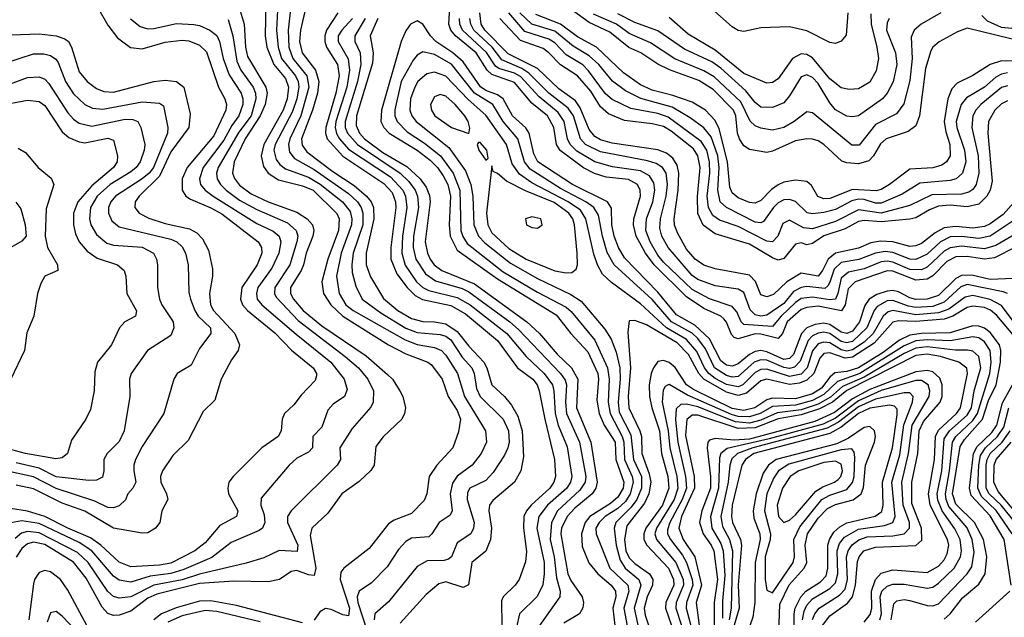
# Model space of a CAD drawing. Header units: inches. Extents: x 990535 to 1117859, y 769386 to 892122.
# Tile 653 of 656: x 1084462 to 1087899, y 834938 to 837026. Entities that reach past the tile are written whole.
import ezdxf

# ---------------------------------------------------------------- set-up
doc = ezdxf.new("R2010")
doc.units = ezdxf.units.IN
doc.header["$MEASUREMENT"] = 0
doc.layers.add('B0883', color=7, linetype='Continuous')

msp = doc.modelspace()

# ---------------------------------------------------------------- linework, layer by layer
at = {"layer": 'B0883', "color": 5}
for points, elevation in [([(1085366.3, 837130), (1085358.4, 836990), (1085364.2, 836930), (1085376.3, 836890), (1085424.8, 836830), (1085434.1, 836810), (1085436.8, 836790), (1085430, 836750), (1085414.8, 836705.2), (1085353.8, 836590), (1085349.8, 836569.8), (1085357.8, 836537.8), (1085370, 836520.6), (1085390, 836505.1), (1085470, 836476.1), (1085511.4, 836451.4), (1085589.2, 836390), (1085615.6, 836355.6), (1085622.3, 836330), (1085620.9, 836310), (1085584.3, 836210), (1085568.5, 836130), (1085577.5, 836070), (1085600.3, 836030), (1085626.2, 836010), (1085807.9, 835907.9), (1085850, 835891.5), (1085910, 835880.9), (1085934.9, 835870), (1085950, 835854.5), (1085990.4, 835790), (1086015.6, 835710), (1086088.6, 835590), (1086092.2, 835550), (1086073.3, 835510), (1086041.9, 835470), (1085990, 835431.7), (1085972.8, 835407.2), (1085965, 835370), (1085971.6, 835310), (1085964.7, 835295.3), (1085926.8, 835270), (1085901.4, 835230), (1085890, 835219.6), (1085830, 835214.6), (1085810, 835203.2), (1085784.5, 835175.5), (1085745.2, 835114.8), (1085690, 835059.2), (1085646.9, 835030), (1085640.6, 835010), (1085642.1, 834990), (1085674.7, 834890)], 3240), ([(1085416.3, 837136.3), (1085399.9, 836990), (1085401.8, 836930), (1085416.3, 836890), (1085464.4, 836830), (1085471.5, 836790), (1085443.9, 836690), (1085405.5, 836610), (1085400.3, 836590), (1085403.7, 836563.7), (1085421.4, 836541.4), (1085490, 836502.2), (1085610, 836419.4), (1085641.1, 836390), (1085654, 836370), (1085660.2, 836350), (1085659.6, 836310), (1085626.8, 836210), (1085621.2, 836170), (1085622.9, 836142.9), (1085635.2, 836095.2), (1085657.3, 836050), (1085722.5, 836002.5), (1085810, 835948.6), (1085850, 835933.2), (1085930, 835926.4), (1085950, 835920.3), (1085967.6, 835907.6), (1086006.9, 835846.9), (1086040.1, 835810), (1086048.7, 835790), (1086057.5, 835737.5), (1086069.5, 835709.5), (1086150, 835630.1), (1086168.5, 835590), (1086170.6, 835550), (1086166.1, 835530), (1086155.2, 835504.8), (1086115.6, 835444.4), (1086090, 835416.6), (1086033.3, 835390), (1086025.3, 835374.7), (1086024.8, 835350), (1086049, 835270), (1086046.7, 835250), (1086037.1, 835230), (1085990, 835198.4), (1085970.1, 835149.9), (1085959, 835141), (1085943.7, 835136.3), (1085884.3, 835135.7), (1085850, 835115.7), (1085750, 834992.4), (1085701.9, 834950), (1085699.2, 834930)], 3260), ([(1087353, 837050), (1087347.9, 836972.1), (1087330, 836950.9), (1087310, 836943.3), (1087290, 836945.9), (1087210, 836987.6), (1087150, 837001.4), (1087050, 836998.2), (1086990, 836984.3), (1086970, 836988.2), (1086950, 837000.8), (1086807.7, 837127.7)], 3080), ([(1085321.9, 837090), (1085318.7, 836970), (1085324.6, 836930), (1085350, 836870), (1085390, 836820.2), (1085400.9, 836790), (1085396.4, 836750), (1085381.7, 836710), (1085314, 836590), (1085305.7, 836550), (1085312.9, 836512.9), (1085329.9, 836489.9), (1085366.1, 836466.1), (1085450, 836446.2), (1085486.4, 836430), (1085569.5, 836349.5), (1085577.7, 836330), (1085575.2, 836290), (1085537.6, 836190), (1085516.7, 836110), (1085522.8, 836070), (1085548.1, 836030), (1085590, 835990.7), (1085750, 835890.3), (1085810, 835859), (1085887.3, 835830), (1085900.4, 835820.4), (1085936.7, 835770), (1085958.4, 835710), (1085990, 835660.9), (1086000.7, 835630), (1085994.1, 835585.9), (1085973.8, 835530), (1085918.9, 835470), (1085891.9, 835430), (1085883.9, 835370), (1085873.9, 835346.1), (1085830, 835301.2), (1085770, 835277.6), (1085750, 835265.2), (1085681.8, 835178.2), (1085594, 835110), (1085583.9, 835096.1), (1085580.7, 835070), (1085613.2, 834970), (1085610, 834943.7), (1085590, 834947), (1085550, 834965.8), (1085530, 834968.7), (1085510, 834957.3), (1085490, 834928.5)], 3220), ([(1088011.4, 836268.6), (1087865.3, 836194.7), (1087830, 836189.5), (1087770, 836199.2), (1087730, 836198), (1087699.1, 836180.9), (1087650, 836131.1), (1087630, 836119.6), (1087590, 836115.8), (1087510, 836147.5), (1087490, 836148.9), (1087379.3, 836110), (1087354.2, 836085.8), (1087344.3, 836030), (1087330.8, 836009.2), (1087250, 836024.9), (1087210, 836020.4), (1087190, 836013.1), (1087141.8, 835970), (1087125, 835930), (1087110, 835912.3), (1087050, 835927.9), (1087030, 835928.4), (1086970, 835910.8), (1086956.4, 835916.4), (1086946.8, 835926.8), (1086929.8, 835969.8), (1086920.6, 835980.6), (1086910.1, 835990.1), (1086850, 836017.1), (1086790, 836057.7), (1086677.1, 836170), (1086647.2, 836210), (1086614.2, 836270), (1086604.6, 836310), (1086605.9, 836330), (1086628.9, 836410), (1086628.4, 836430), (1086618.4, 836450), (1086587.3, 836467.3), (1086510, 836476.3), (1086468.9, 836488.9), (1086430, 836508.8), (1086349.4, 836569.4), (1086335.7, 836590), (1086326.7, 836650), (1086305.3, 836690), (1086250, 836734.9), (1086190, 836807.2), (1086110, 836834.4), (1086094.6, 836850), (1086055.3, 836910), (1085983.4, 836970), (1085967.7, 836990), (1085960.9, 837010), (1085964.6, 837090)], 3380), ([(1084734.1, 837070), (1084770, 837007.4), (1084803.3, 836963.3), (1084849.1, 836929.1), (1084890, 836924.7), (1084970, 836948.1), (1085030, 836955.1), (1085052.2, 836952.2), (1085090, 836937), (1085113.9, 836913.9), (1085156.7, 836790), (1085178.6, 836750), (1085183.9, 836730), (1085181.7, 836710), (1085139.8, 836620.2), (1085046.6, 836510), (1085029.3, 836470), (1085029.7, 836430), (1085042.2, 836410), (1085058.8, 836398.8), (1085130, 836369.4), (1085168.4, 836348.4), (1085295.3, 836250), (1085306.8, 836230), (1085307.6, 836210), (1085291.6, 836170), (1085237.9, 836090), (1085232.6, 836050), (1085240.6, 836030), (1085257.9, 836010), (1085352.5, 835932.5), (1085411.7, 835871.7), (1085487.1, 835810), (1085498.2, 835790), (1085498.2, 835781.8), (1085494.3, 835765.6), (1085445.3, 835714.7), (1085419.8, 835680.2), (1085387, 835650), (1085378.2, 835630), (1085375.6, 835590), (1085364.8, 835570), (1085307.8, 835530), (1085207, 835430), (1085192.2, 835410), (1085188.4, 835390), (1085191.6, 835370), (1085223.3, 835310), (1085219, 835290), (1085160.5, 835259.5), (1085110, 835198.8), (1085073.8, 835170), (1084990, 835127.4), (1084950, 835120.7), (1084850, 835114.8), (1084810, 835130.8), (1084746.1, 835190), (1084710, 835215.4), (1084630, 835249.3), (1084550, 835290.7), (1084490, 835309.2), (1084430, 835318.4)], 3120), ([(1085228.2, 837068.2), (1085245.7, 837010), (1085250, 836930), (1085257.3, 836897.3), (1085321.5, 836790), (1085326, 836770), (1085318.8, 836730), (1085302.3, 836690), (1085249.3, 836610), (1085211.2, 836530), (1085204.8, 836490), (1085211.8, 836471.8), (1085230, 836447.9), (1085270, 836417.3), (1085330, 836389.4), (1085430, 836353.2), (1085466.1, 836330), (1085484.4, 836310), (1085489.5, 836290), (1085486, 836270), (1085462.2, 836210), (1085452.7, 836170), (1085445.1, 836150), (1085407.9, 836090), (1085408.2, 836070), (1085418, 836050), (1085452.3, 836010), (1085516.7, 835956.7), (1085671.2, 835851.2), (1085746.8, 835786.8), (1085763.3, 835770), (1085789.1, 835730), (1085799.5, 835710), (1085808.9, 835670), (1085806.1, 835650), (1085796.3, 835630), (1085731.6, 835568.4), (1085705, 835535), (1085699.9, 835470), (1085688.5, 835451.5), (1085647.3, 835412.7), (1085586.5, 835370), (1085538.3, 835301.7), (1085482, 835250), (1085476.1, 835223.9), (1085496.1, 835110), (1085490, 835084.8), (1085470, 835086.7), (1085430, 835101.5), (1085410, 835098.1), (1085369.7, 835070.3), (1085330, 835062.4), (1085210, 835064.7), (1085090, 835056.1), (1084940.6, 835019.4), (1084910, 835004.8), (1084850, 834960.2), (1084810, 834945.8), (1084790, 834944.2), (1084770, 834951.7), (1084750, 834974.1), (1084694.8, 835074.8), (1084650.4, 835130.4), (1084550, 835192.7), (1084510, 835200.4), (1084490, 835194.6), (1084470, 835178.6), (1084450, 835148.5)], 3180), ([(1085461.5, 837070), (1085442.3, 836990), (1085438.8, 836950), (1085448, 836910), (1085494.6, 836850), (1085506.1, 836810), (1085501.4, 836770), (1085484.9, 836710), (1085446.4, 836610), (1085447.8, 836587.8), (1085464.5, 836564.5), (1085555.3, 836495.2), (1085630, 836446.7), (1085672.9, 836410), (1085689.3, 836390), (1085697.1, 836370), (1085699, 836330), (1085671.4, 836210), (1085671.3, 836170), (1085687.3, 836127.3), (1085732, 836052), (1085781.9, 836010), (1085830, 835982), (1085870, 835971.6), (1085910, 835971), (1085950, 835963.2), (1085990, 835936.5), (1086030, 835885.4), (1086083.1, 835830), (1086093.2, 835810), (1086110.1, 835750), (1086155, 835710), (1086179.4, 835679.4), (1086200.8, 835640.8), (1086216.6, 835590), (1086221, 835499), (1086211.3, 835450), (1086189.1, 835410), (1086113.7, 835346.3), (1086102.7, 835330), (1086100.1, 835310), (1086109.8, 835250), (1086106.1, 835210), (1086090, 835169.3), (1086040.7, 835130), (1086028.8, 835051.2), (1086010, 835042.6), (1085950, 835062), (1085925.1, 835054.9), (1085881.8, 835018.2), (1085790, 834917.9)], 3280), ([(1087970, 836947.4), (1087770, 836996.2), (1087736, 836984), (1087671.5, 836948.5), (1087650, 836930.5), (1087642.4, 836917.6), (1087624, 836856), (1087603.2, 836690), (1087590, 836655.2), (1087564, 836636), (1087486.9, 836610), (1087467.6, 836592.4), (1087442.8, 836550), (1087426.6, 836533.4), (1087390, 836523.1), (1087350, 836525.6), (1087332.1, 836532.1), (1087270, 836590.3), (1087250, 836602.9), (1087230, 836608.5), (1087210, 836609.6), (1087170, 836602.5), (1087090, 836566.3), (1087070, 836562.1), (1087010, 836572.3), (1086990, 836585.6), (1086974.9, 836610), (1086968.6, 836630), (1086962.6, 836690), (1086954.1, 836710), (1086882.7, 836782.7), (1086833.1, 836813.1), (1086730.8, 836850.8), (1086690.3, 836870.3), (1086630.8, 836910), (1086589.1, 836929.1), (1086522.5, 836982.5), (1086450, 837016.6), (1086395.4, 837055.4)], 3180), ([(1084848.6, 837028.6), (1084882.4, 837002.4), (1084910, 836994.1), (1084930, 836994.8), (1085010, 837012.4), (1085070, 837009.8), (1085090, 837006.1), (1085126.3, 836990), (1085150.7, 836970.7), (1085160.2, 836950), (1085172.5, 836890), (1085193.7, 836833.7), (1085235.6, 836770), (1085241.8, 836750), (1085241.4, 836730), (1085227.7, 836690), (1085203, 836657), (1085175.3, 836604.7), (1085102.2, 836510), (1085089.4, 836470), (1085093.7, 836450), (1085109.7, 836430), (1085137.8, 836410), (1085290, 836314.3), (1085347.2, 836287.2), (1085367.9, 836270), (1085374.1, 836250), (1085366.4, 836210), (1085342, 836158), (1085293.9, 836090), (1085288.6, 836070), (1085291.4, 836050), (1085307, 836030), (1085427, 835927), (1085548.2, 835830), (1085595.5, 835770), (1085605.9, 835734.1), (1085596.4, 835710), (1085556.7, 835683.3), (1085537.8, 835662.2), (1085517.5, 835602.5), (1085486, 835570), (1085484, 835530), (1085470, 835515.4), (1085430, 835494.1), (1085403.2, 835470), (1085305.7, 835354.3), (1085304.6, 835330), (1085315.9, 835295.9), (1085317.9, 835270), (1085310.1, 835250), (1085298.8, 835241.2), (1085200.9, 835199.1), (1085133.3, 835146.7), (1085034.9, 835105.1), (1084990, 835091), (1084918, 835082), (1084850, 835060.9), (1084810, 835068.6), (1084790, 835082.2), (1084713.9, 835170), (1084670, 835199.4), (1084530, 835265.6), (1084470, 835275.3), (1084431.9, 835268.1)], 3140), ([(1085190, 837026.4), (1085205.9, 836970), (1085220.8, 836880.8), (1085234.7, 836850), (1085277.5, 836790), (1085285.6, 836770), (1085286.2, 836750), (1085270.1, 836689.9), (1085226.9, 836633.1), (1085155, 836510), (1085149.5, 836490), (1085151.6, 836470), (1085163.1, 836450), (1085183.4, 836430), (1085230, 836395.4), (1085290, 836362.5), (1085397, 836317), (1085427.9, 836290), (1085433.2, 836270), (1085430.3, 836250), (1085405.4, 836170), (1085352.9, 836090), (1085351.2, 836070), (1085357.2, 836057.2), (1085434.7, 835974.7), (1085598.8, 835850), (1085644.9, 835810), (1085677.5, 835770), (1085697.2, 835730), (1085696.6, 835690), (1085687.5, 835672.5), (1085622.6, 835597.4), (1085579.8, 835530), (1085582, 835490), (1085571, 835470), (1085409.7, 835310.3), (1085397.6, 835290), (1085397.1, 835270), (1085433.1, 835190), (1085431.3, 835168.7), (1085368.5, 835171.5), (1085314.4, 835145.6), (1085252.3, 835127.7), (1085090, 835089.1), (1085029.6, 835069.6), (1084930, 835051), (1084850, 835009.5), (1084810, 835004.6), (1084790, 835011.3), (1084770, 835028.7), (1084701.5, 835130), (1084664.4, 835164.4), (1084530, 835233.5), (1084490, 835237.7), (1084468.1, 835231.9), (1084446.2, 835213.8)], 3160), ([(1085573.3, 837050), (1085533.5, 836990), (1085527.3, 836970), (1085527.4, 836950), (1085533.3, 836930), (1085572.1, 836870), (1085577.3, 836830), (1085565.8, 836770), (1085531.3, 836650), (1085530, 836630), (1085535.7, 836610), (1085590, 836549.4), (1085733.7, 836453.7), (1085762.2, 836422.2), (1085773.8, 836390), (1085774.8, 836370), (1085757.3, 836230), (1085758.4, 836190), (1085778.7, 836138.7), (1085814.6, 836090), (1085842.9, 836062.9), (1085868.7, 836048.7), (1085967.6, 836027.6), (1086018.8, 835998.8), (1086130, 835905.6), (1086199.7, 835810), (1086253.3, 835770), (1086268.3, 835750), (1086275.9, 835730), (1086295, 835630), (1086329.5, 835490), (1086332.7, 835430), (1086326.6, 835410), (1086313.2, 835390), (1086247.5, 835330), (1086231.2, 835310), (1086222.7, 835290), (1086221.4, 835250), (1086231.7, 835168.3), (1086228.2, 835131.8), (1086205.7, 835070), (1086191.8, 835050), (1086150.1, 835010), (1086143.8, 834996.2), (1086145.4, 834910)], 3320), ([(1085623.6, 837030), (1085586.3, 836990), (1085574.4, 836970), (1085573.8, 836950), (1085609.5, 836889.5), (1085614, 836850), (1085603.7, 836790), (1085566.3, 836670), (1085563.7, 836650), (1085568, 836628), (1085578.1, 836610), (1085610, 836574.2), (1085756.6, 836476.6), (1085799.7, 836430), (1085809, 836410), (1085814.2, 836370), (1085798.7, 836270), (1085796.6, 836210), (1085808.4, 836168.4), (1085848, 836110), (1085870, 836090), (1085890, 836080.2), (1085990, 836055.2), (1086035.2, 836030), (1086162.5, 835930), (1086230, 835849), (1086293.7, 835790), (1086322.2, 835750), (1086327.1, 835730), (1086331.6, 835650), (1086342.4, 835610), (1086373.6, 835533.6), (1086390, 835430), (1086385.2, 835410), (1086371.9, 835390), (1086304.5, 835330), (1086274.2, 835290), (1086267, 835250), (1086292.7, 835130), (1086293.7, 835090), (1086288.6, 835051.4), (1086268.8, 835011.2), (1086207.2, 834950), (1086196, 834904)], 3340), ([(1085668.8, 837030), (1085632.5, 836970), (1085632.4, 836950), (1085650.8, 836910), (1085653.6, 836870), (1085641.9, 836810), (1085598.8, 836670), (1085598.9, 836650), (1085606.1, 836630), (1085641.4, 836590), (1085790.5, 836490.5), (1085820.7, 836460.7), (1085842.8, 836430), (1085850.9, 836410), (1085854.6, 836370), (1085836.8, 836270), (1085835.7, 836230), (1085845.3, 836190), (1085878.4, 836138.4), (1085913.5, 836113.5), (1086006.5, 836086.5), (1086030, 836075.6), (1086173.1, 835970), (1086203.7, 835943.7), (1086350.3, 835790.3), (1086366.2, 835766.2), (1086370.9, 835750), (1086367.7, 835690), (1086371.2, 835650), (1086416.9, 835550), (1086438.4, 835430), (1086435.7, 835410), (1086417.2, 835382.8), (1086339.5, 835310), (1086318.9, 835270), (1086314.6, 835210), (1086327.5, 835150), (1086335.7, 835075.7), (1086348.8, 835030), (1086347.9, 835010), (1086249.1, 834870)], 3360), ([(1085712.4, 837030), (1085685.8, 836970), (1085696, 836910), (1085693.7, 836873.7), (1085638.4, 836690), (1085636.8, 836656.8), (1085648.1, 836630), (1085665.9, 836610), (1085730, 836562.7), (1085813.6, 836513.6), (1085860, 836470), (1085880.9, 836440.9), (1085892.4, 836412.4), (1085895.2, 836390), (1085878, 836250), (1085885.8, 836210), (1085894.9, 836190), (1085909.6, 836169.6), (1085935.9, 836150), (1086050, 836103.5), (1086232.4, 835970), (1086277.4, 835930), (1086338, 835858), (1086388.4, 835810), (1086410.6, 835770), (1086405.7, 835670), (1086455.9, 835550), (1086478.4, 835410), (1086473.1, 835390), (1086460.4, 835370), (1086400.4, 835319.6), (1086374, 835290), (1086354, 835250), (1086351.2, 835230), (1086375.7, 835090), (1086386.5, 835066.5), (1086425.8, 835010), (1086430.8, 834990), (1086428.1, 834971.9), (1086416, 834950), (1086361.9, 834918.1)], 3380), ([(1087930, 836121.6), (1087850, 836118.6), (1087786.3, 836133.6), (1087750, 836133), (1087730, 836121.7), (1087670, 836063), (1087630, 836049.2), (1087590, 836048.9), (1087570, 836054.2), (1087530, 836075), (1087510, 836079.8), (1087490, 836078.2), (1087454.5, 836065.5), (1087427.7, 836050), (1087412.4, 836027.6), (1087394.2, 835970), (1087370, 835938.2), (1087350, 835930), (1087330, 835934.8), (1087290, 835961.1), (1087270, 835965.6), (1087238.6, 835961.4), (1087210.5, 835949.5), (1087191.1, 835930), (1087163, 835857), (1087150, 835842.2), (1087130, 835838.9), (1087070, 835865.9), (1087050, 835870.4), (1087030, 835867.3), (1087010, 835856.7), (1086970, 835823.8), (1086950, 835815.6), (1086930, 835819.2), (1086910, 835833.8), (1086870.8, 835910.8), (1086819, 835959), (1086755.2, 835995.2), (1086690, 836074.3), (1086574, 836194), (1086552.6, 836230), (1086537.5, 836270), (1086529.6, 836310), (1086527.9, 836367.9), (1086514.5, 836390), (1086391.7, 836450), (1086271.6, 836530), (1086257.4, 836557.4), (1086241.3, 836630), (1086228.8, 836648.8), (1086182.5, 836690), (1086150.1, 836750.1), (1086130, 836764), (1086090, 836779), (1086071.3, 836791.3), (1086010, 836879), (1085973.9, 836910), (1085915.5, 836950), (1085896.4, 836970), (1085870, 837009.9), (1085850, 837022.4), (1085826.8, 837010), (1085810, 836987.3), (1085794.1, 836950), (1085725, 836710), (1085722.5, 836670), (1085733.1, 836650), (1085752.4, 836630), (1085850, 836570), (1085895.2, 836535.2), (1085920.4, 836510), (1085940.8, 836480.8), (1085956.6, 836450), (1085965.9, 836410), (1085961.4, 836310), (1085964.8, 836270), (1085990, 836220.4), (1086130, 836120.5), (1086334.5, 835994.5), (1086385.9, 835930), (1086445.9, 835865.9), (1086480.9, 835790), (1086483.2, 835770), (1086476.7, 835696.7), (1086485, 835650), (1086503, 835610), (1086540.7, 835550), (1086543.2, 835490), (1086571.8, 835410), (1086569.2, 835390), (1086550, 835357.7), (1086524.4, 835335.6), (1086453, 835290), (1086436.1, 835270), (1086422.9, 835230), (1086426.2, 835186.2), (1086448.9, 835128.9), (1086480.9, 835090), (1086526.9, 835050), (1086542.6, 835030), (1086543.2, 835010), (1086533, 834970), (1086540.2, 834910)], 3420), ([(1087990, 836307.3), (1087870, 836237), (1087830, 836225.2), (1087750, 836235), (1087710.5, 836229.5), (1087690, 836216.9), (1087630, 836161.1), (1087610, 836152.8), (1087570, 836153.3), (1087510, 836179.4), (1087490, 836182.6), (1087470, 836179.9), (1087410, 836155.8), (1087355.4, 836144.6), (1087330, 836123.6), (1087318.6, 836070), (1087309.8, 836050.2), (1087290, 836047.1), (1087230, 836057), (1087190, 836051.6), (1087170, 836038), (1087120.5, 835990), (1087090, 835954.5), (1086990, 835960.7), (1086981.1, 835970), (1086965.7, 836005.7), (1086950, 836023.6), (1086870, 836050.7), (1086810, 836083.7), (1086710, 836178.8), (1086690, 836203.6), (1086663.2, 836250), (1086647.7, 836290), (1086650.4, 836330), (1086672.7, 836390), (1086679.5, 836430), (1086676.5, 836456.5), (1086661.2, 836481.2), (1086630, 836497.8), (1086532, 836512), (1086470, 836529.5), (1086406.6, 836566.6), (1086383.6, 836590), (1086374.7, 836610), (1086363.4, 836670), (1086342.3, 836702.3), (1086276.2, 836756.2), (1086210, 836827.8), (1086190, 836838.8), (1086135, 836855.1), (1086123.3, 836863.3), (1086091.3, 836911.3), (1086007.5, 836990), (1085998.7, 837010), (1085997.3, 837030)], 3360), ([(1087957.9, 836342.1), (1087850, 836269.8), (1087810, 836261.7), (1087750, 836269), (1087710, 836267.7), (1087676.3, 836250), (1087630, 836206.7), (1087590, 836188.7), (1087570, 836189.4), (1087510, 836212.8), (1087483.4, 836216.6), (1087450, 836210.4), (1087391.5, 836188.5), (1087330, 836177.4), (1087305.7, 836154.3), (1087290, 836108.7), (1087283.8, 836096.2), (1087272.8, 836087.2), (1087210, 836093.7), (1087190, 836090.4), (1087163.1, 836076.9), (1087130, 836034.4), (1087070, 835993.7), (1087050, 835990.4), (1087030, 835995.4), (1087011.9, 836011.9), (1086990, 836073.3), (1086970, 836084.4), (1086890, 836095.8), (1086830, 836118.2), (1086810, 836132.4), (1086725.6, 836230), (1086704.2, 836270), (1086697.3, 836297.3), (1086699, 836330), (1086719.5, 836410), (1086723.9, 836450), (1086718.9, 836490), (1086706.8, 836510), (1086684.1, 836524.1), (1086653.5, 836533.5), (1086490, 836564.1), (1086436.9, 836590), (1086419.6, 836610), (1086395.5, 836690), (1086377.5, 836717.5), (1086309.3, 836769.3), (1086239.6, 836839.6), (1086215.3, 836855.3), (1086145.6, 836885.6), (1086111.7, 836930), (1086048.2, 836990), (1086037.1, 837010), (1086033.9, 837030)], 3340), ([(1087932.7, 836387.3), (1087894.9, 836345.1), (1087850, 836312.9), (1087830, 836303.9), (1087790, 836298), (1087730, 836303.4), (1087690, 836298.8), (1087658.2, 836281.8), (1087610, 836243.7), (1087590, 836236), (1087570, 836234.1), (1087510, 836250.5), (1087467.2, 836252.8), (1087433.9, 836246.1), (1087390, 836228.3), (1087310.7, 836210), (1087284.4, 836190), (1087265.1, 836150), (1087250, 836130.6), (1087190, 836140.2), (1087139.7, 836110), (1087094, 836066), (1087070, 836058.4), (1087050, 836065.4), (1087031, 836111), (1087010, 836134), (1086890, 836155.7), (1086850, 836168.4), (1086819.9, 836190), (1086790, 836225), (1086759.6, 836279.6), (1086748.7, 836308.7), (1086746.7, 836330), (1086761.4, 836430), (1086763.2, 836490), (1086757.5, 836517.4), (1086742.1, 836542.1), (1086719.7, 836559.7), (1086690, 836571.2), (1086530, 836594.8), (1086490, 836606.7), (1086470, 836618.5), (1086450, 836642.7), (1086418.7, 836718.7), (1086402.5, 836742.6), (1086344.5, 836784.5), (1086270, 836855.6), (1086166.9, 836906.9), (1086086.1, 836990), (1086072.7, 837010), (1086068.8, 837050)], 3320), ([(1087910, 836742.5), (1087890, 836731.9), (1087866.2, 836710), (1087844.8, 836670), (1087842.1, 836630), (1087857.6, 836462.4), (1087849.6, 836430.4), (1087838.2, 836410), (1087810, 836381.8), (1087770, 836372.9), (1087710, 836377.6), (1087670, 836374.7), (1087637.8, 836362.2), (1087590, 836334.1), (1087570, 836328.8), (1087470, 836319.4), (1087410, 836324.8), (1087390, 836320.6), (1087344.1, 836295.9), (1087269.3, 836270.7), (1087230, 836244.4), (1087210, 836239.4), (1087190, 836246.3), (1087170, 836242.4), (1087130, 836192.3), (1087110, 836186.1), (1087090, 836193.7), (1087010, 836242.3), (1086890, 836278.1), (1086848.2, 836308.2), (1086830, 836349), (1086828.7, 836408.7), (1086837.2, 836510), (1086830, 836550), (1086814.6, 836574.6), (1086737, 836637), (1086710, 836652.8), (1086670, 836662.8), (1086573.8, 836673.8), (1086517.2, 836697.2), (1086490, 836721.7), (1086456.3, 836776.3), (1086410, 836829.9), (1086350, 836868.1), (1086310, 836910.5), (1086290, 836925.4), (1086210, 836953.7), (1086138.8, 837030)], 3280), ([(1087910, 836795.2), (1087890, 836788.7), (1087817.7, 836730), (1087799.7, 836710), (1087789.2, 836690), (1087786.2, 836650), (1087808.1, 836550), (1087810.5, 836490), (1087801.3, 836450), (1087790, 836433.2), (1087776.1, 836423.9), (1087750, 836416.9), (1087646.1, 836413.9), (1087570, 836376.5), (1087470, 836350.6), (1087390, 836361.4), (1087310, 836321.2), (1087230, 836295.8), (1087198.8, 836298.8), (1087150, 836325.4), (1087126.2, 836313.8), (1087109.3, 836270), (1087090, 836250.3), (1087070, 836252.7), (1086970, 836304), (1086905.5, 836325.5), (1086882.1, 836342.1), (1086866.6, 836370), (1086862.1, 836410), (1086871.1, 836490), (1086870.3, 836530), (1086860.6, 836570), (1086840.8, 836600.8), (1086725.6, 836685.6), (1086690, 836698.4), (1086596.1, 836716.1), (1086530, 836747.7), (1086507.2, 836767.2), (1086447.8, 836847.8), (1086427.9, 836867.9), (1086370, 836903.5), (1086330, 836944.9), (1086310, 836958.4), (1086225.1, 836985.1), (1086169.3, 837050)], 3260), ([(1087910, 836840), (1087890, 836836.1), (1087870, 836825.1), (1087830, 836790.8), (1087767, 836753), (1087748.4, 836730), (1087731.8, 836670), (1087734.2, 836650), (1087761, 836570), (1087765.1, 836530), (1087753.9, 836490), (1087731.4, 836470), (1087710, 836464.3), (1087604.9, 836455.1), (1087543.2, 836416.8), (1087470, 836384.8), (1087450, 836385), (1087410, 836397.6), (1087390, 836399), (1087367, 836393), (1087310, 836363.5), (1087270, 836352.3), (1087230, 836347.7), (1087211.2, 836351.2), (1087170, 836390.8), (1087150, 836398.1), (1087130, 836396.6), (1087110, 836386.5), (1087093.2, 836370), (1087058.5, 836321.5), (1087050, 836316.4), (1087030, 836318.7), (1086929.9, 836370), (1086907.8, 836390), (1086899.7, 836430), (1086904.1, 836510), (1086899.2, 836550), (1086876.5, 836616.5), (1086850, 836648.5), (1086802.9, 836682.9), (1086740, 836720), (1086630.6, 836750.6), (1086577.5, 836777.5), (1086531.4, 836811.4), (1086483.5, 836870), (1086450, 836900.3), (1086394, 836934), (1086330, 836985.6), (1086250, 837011), (1086207.9, 837050)], 3240), ([(1087930, 836881.3), (1087890, 836882.6), (1087850.2, 836869.8), (1087790, 836830.8), (1087735.4, 836804.6), (1087715.8, 836784.2), (1087702.3, 836750), (1087689.8, 836670), (1087694.8, 836634.8), (1087709, 836590), (1087710.1, 836550), (1087697.7, 836530), (1087681.6, 836518.4), (1087650, 836508.2), (1087570, 836503.4), (1087498.9, 836450), (1087470, 836432.3), (1087452.2, 836427.8), (1087370, 836433.3), (1087290, 836401.8), (1087270, 836400.2), (1087247.9, 836407.9), (1087226.3, 836446.3), (1087210, 836460.3), (1087170, 836465.3), (1087130, 836458.3), (1087110, 836449.6), (1087087, 836433), (1087050, 836395), (1087030, 836384.7), (1087010, 836387.5), (1086970, 836403.9), (1086950, 836421.3), (1086941.6, 836441.6), (1086932.6, 836530), (1086904.6, 836644.6), (1086890, 836674.2), (1086856.2, 836710), (1086810, 836738.2), (1086741.8, 836761.8), (1086670, 836780.2), (1086630, 836799), (1086570, 836840.4), (1086475.5, 836930), (1086410, 836966.6), (1086350, 837011), (1086264, 837044)], 3220), ([(1087678.3, 837050), (1087609.5, 837010.6), (1087585.1, 836990), (1087574.5, 836965.5), (1087578, 836890), (1087570, 836813.3), (1087548.3, 836731.7), (1087522.6, 836697.4), (1087450, 836660.1), (1087392.7, 836587.3), (1087367.6, 836587.6), (1087230, 836700.5), (1087210, 836704.7), (1087166.3, 836670), (1087130, 836649.3), (1087090, 836640.7), (1087050, 836647.5), (1087030, 836655.8), (1087011.9, 836671.9), (1086979.1, 836739.1), (1086886.5, 836826.5), (1086850, 836847.5), (1086749.5, 836889.5), (1086664.7, 836944.7), (1086590, 836977.5), (1086546.2, 837010), (1086465.2, 837045.2)], 3160), ([(1087497.3, 837030), (1087490, 837015.3), (1087488.7, 836990), (1087519.3, 836910), (1087523.7, 836870), (1087511, 836809), (1087490.9, 836770), (1087474.6, 836750), (1087390, 836690.8), (1087370, 836686.4), (1087350, 836689.5), (1087310, 836710.9), (1087290, 836735.3), (1087250, 836803.7), (1087230, 836824.5), (1087210, 836833.7), (1087190, 836826.5), (1087150, 836759.6), (1087130, 836735.3), (1087090, 836719.7), (1087050, 836720.8), (1087030, 836736.9), (1086997.3, 836777.3), (1086910, 836856.2), (1086878.7, 836878.7), (1086782.8, 836922.8), (1086690, 836987.6), (1086610, 837015.8), (1086550, 837046.8)], 3140), ([(1087433.2, 837046.8), (1087434.7, 837010), (1087455, 836930), (1087459.7, 836890), (1087452.2, 836847.8), (1087430, 836807.8), (1087390, 836785), (1087358, 836782), (1087330, 836787.9), (1087290, 836819), (1087230, 836892.7), (1087210, 836904.1), (1087190, 836906.8), (1087159.7, 836890), (1087110, 836819.4), (1087090, 836807.2), (1087070, 836804), (1086990, 836837.6), (1086890, 836919.9), (1086796.1, 836976.1), (1086730, 837033.5)], 3120), ([(1087950, 836992.5), (1087890, 836998.3), (1087840.7, 837020.7), (1087820.7, 837040.7)], 3160), ([(1084432.8, 836972.8), (1084530, 836976.8), (1084590, 836969.7), (1084619.8, 836959.8), (1084632.8, 836950), (1084643.2, 836930), (1084670, 836843.5), (1084698, 836810), (1084730, 836785.2), (1084755.6, 836775.6), (1084790, 836773.3), (1084930, 836810.1), (1084970, 836815.2), (1085010, 836810.1), (1085034.8, 836790), (1085057.4, 836697.4), (1085052.5, 836650), (1084990, 836564.9), (1084950, 836479.8), (1084879.5, 836410), (1084865.8, 836390), (1084864.2, 836370), (1084879.1, 836350), (1084912.7, 836332.7), (1084970, 836313.8), (1085055.3, 836295.2), (1085081.1, 836281.1), (1085100.9, 836260.9), (1085121.3, 836221.3), (1085135.2, 836155.2), (1085135.3, 836130), (1085124.7, 836070), (1085128.3, 836030), (1085139.3, 836010), (1085213.8, 835930), (1085230.1, 835889.9), (1085225.4, 835870), (1085202.2, 835837.8), (1085165.1, 835770), (1085143.3, 835696.7), (1085103.1, 835656.9), (1085050, 835556.5), (1084996.6, 835503.4), (1084961, 835450), (1084954.2, 835430), (1084955.1, 835410), (1084974.7, 835370), (1084979.5, 835350), (1084958.4, 835310), (1084951.7, 835270), (1084936.3, 835250), (1084910, 835232.9), (1084890, 835231.9), (1084790, 835249.7), (1084690, 835308.8), (1084610, 835337.5), (1084510, 835386.7), (1084450, 835399.8)], 3080), ([(1084410, 836874.2), (1084510, 836907.4), (1084546.9, 836906.9), (1084570, 836900.9), (1084588.3, 836888.3), (1084596.3, 836876.3), (1084621.9, 836810), (1084650, 836767), (1084689.6, 836730), (1084717, 836717), (1084753, 836713), (1084890, 836739.5), (1084950, 836734.9), (1084964.7, 836724.7), (1084979.1, 836650), (1084977.7, 836630), (1084929.1, 836510), (1084914.1, 836490), (1084890, 836470.7), (1084796.5, 836410), (1084780.4, 836390), (1084772.7, 836370), (1084772.6, 836350), (1084783.8, 836323.8), (1084810, 836303), (1084990, 836258.8), (1085011.4, 836250), (1085030, 836232.5), (1085041.1, 836210), (1085050.1, 836169.9), (1085053.3, 836073.4), (1085058.8, 836050), (1085073.3, 836010), (1085085.7, 835990), (1085127.9, 835950), (1085130.1, 835930), (1085090, 835877.8), (1085060.9, 835819.1), (1085012.1, 835790), (1084999.8, 835770), (1084965.5, 835650), (1084890, 835534.6), (1084866.5, 835490), (1084860.4, 835470), (1084860.3, 835450), (1084867.6, 835410), (1084857.8, 835390), (1084840.1, 835370), (1084831.4, 835348.6), (1084810, 835327.7), (1084790, 835320.6), (1084770, 835322), (1084724.2, 835344.2), (1084590, 835388.4), (1084510, 835428.5), (1084430, 835447)], 3060), ([(1087910.1, 836070.1), (1087895.5, 836075.5), (1087770, 836100.5), (1087747.6, 836092.4), (1087690, 836039.5), (1087650, 836024), (1087590, 836020.2), (1087564.9, 836024.9), (1087510, 836045.1), (1087490, 836043.5), (1087455.9, 836024.1), (1087445.5, 836010), (1087420, 835950), (1087370, 835902.3), (1087350, 835897), (1087330, 835901.5), (1087290, 835929.8), (1087270, 835933.9), (1087250, 835931.2), (1087230, 835921.2), (1087214.6, 835905.4), (1087186.6, 835833.4), (1087167.5, 835812.6), (1087150, 835808.1), (1087130, 835810.7), (1087070, 835836.1), (1087050, 835838.1), (1087026.2, 835830), (1086970, 835779.8), (1086950, 835776.8), (1086930, 835782.7), (1086887.8, 835810), (1086856.5, 835876.5), (1086830, 835911.8), (1086810, 835931), (1086737.6, 835970), (1086670, 836048.3), (1086537.1, 836170), (1086513.3, 836213.3), (1086496.2, 836270), (1086482.9, 836342.9), (1086466.6, 836370), (1086439.1, 836390), (1086350, 836436.6), (1086244.3, 836504.3), (1086224.6, 836530), (1086201.2, 836610), (1086150.6, 836670), (1086113.7, 836730), (1086049.7, 836769.7), (1085970, 836870.2), (1085910, 836904.1), (1085870, 836913.3), (1085850, 836902.5), (1085835.5, 836884.5), (1085794.3, 836810), (1085771.4, 836711.4), (1085772.2, 836690), (1085780.2, 836670), (1085814.8, 836634.8), (1085875.2, 836595.2), (1085930.8, 836550.8), (1085975.6, 836490), (1085999.3, 836430), (1086002.7, 836290), (1086009, 836269), (1086024.6, 836244.6), (1086150, 836145.6), (1086270, 836074.6), (1086370, 836022.3), (1086387.1, 836007.1), (1086470, 835906.3), (1086514, 835810), (1086519.7, 835770), (1086517, 835690), (1086523.4, 835650), (1086565.7, 835570), (1086571.1, 835550), (1086573.2, 835490), (1086600.5, 835430), (1086604.4, 835410), (1086593.9, 835370), (1086576.6, 835343.4), (1086550, 835318.2), (1086506.1, 835290), (1086485.1, 835270), (1086473.9, 835250), (1086474.1, 835230), (1086522.2, 835110), (1086585.3, 835050), (1086588.8, 835030), (1086571.2, 834970), (1086585.8, 834890)], 3440), ([(1084430, 836802), (1084490, 836824.2), (1084530, 836826.6), (1084550, 836818.4), (1084563.7, 836803.7), (1084630, 836700.9), (1084650, 836678.1), (1084670, 836665.1), (1084714, 836654), (1084830, 836678.4), (1084857.1, 836677.1), (1084874.6, 836670), (1084885.4, 836650), (1084898.9, 836590), (1084897, 836570), (1084882.6, 836530), (1084868.6, 836510), (1084850, 836494.3), (1084778.2, 836450), (1084732.6, 836410), (1084708.9, 836370), (1084706.1, 836330), (1084711.1, 836310), (1084730, 836275.7), (1084765.9, 836245.9), (1084790, 836238.3), (1084890, 836231), (1084928.8, 836210), (1084939.8, 836190), (1084943.3, 836170), (1084943.5, 836090), (1084950.1, 836050), (1084958.3, 836030), (1084998.2, 835970), (1085000.8, 835950), (1084990, 835922.6), (1084908.5, 835870), (1084850.9, 835790), (1084846.1, 835770), (1084847, 835710), (1084826.7, 835590), (1084810, 835552.2), (1084767.7, 835510), (1084755.8, 835490), (1084756.4, 835450), (1084751.6, 835428.4), (1084730, 835417.5), (1084704.2, 835415.8), (1084590, 835429.6), (1084530, 835459.3), (1084450, 835478.2)], 3040), ([(1087930, 835973), (1087890, 836027.6), (1087850, 836048.7), (1087790, 836062.4), (1087762.7, 836057.3), (1087705.4, 836014.6), (1087670, 836001.7), (1087590, 835995), (1087510, 836010.1), (1087494.1, 836005.9), (1087476.7, 835990), (1087442.1, 835930), (1087410, 835900.1), (1087370, 835872.6), (1087350, 835868.5), (1087330, 835872.8), (1087290, 835896.9), (1087270, 835899.8), (1087250, 835893.4), (1087230.3, 835869.7), (1087210.7, 835809.3), (1087190, 835787.7), (1087150, 835779.1), (1087070, 835804.7), (1087050, 835803.5), (1087030, 835793.2), (1086987.2, 835750), (1086970, 835743.2), (1086930, 835751.9), (1086890, 835772.8), (1086867.6, 835790), (1086853.4, 835810), (1086826.5, 835866.5), (1086790, 835909.1), (1086720.3, 835950), (1086630, 836033.8), (1086528.1, 836108.1), (1086497.1, 836137.1), (1086478.8, 836170), (1086467, 836207), (1086438.8, 836330), (1086420.2, 836360.2), (1086377.4, 836390), (1086250, 836456.7), (1086206.6, 836486.6), (1086182, 836522), (1086161.4, 836590), (1086090, 836692.6), (1086027.4, 836747.4), (1085950, 836829), (1085910, 836842.9), (1085883.4, 836836.6), (1085852, 836810), (1085841.2, 836790), (1085826.4, 836750), (1085823.7, 836710), (1085831.2, 836690), (1085846.8, 836670), (1085959.8, 836579.8), (1086018.5, 836498.5), (1086037.7, 836450), (1086043.8, 836410), (1086047.5, 836310), (1086064, 836270), (1086086.3, 836246.3), (1086176, 836176), (1086270, 836122.2), (1086385.9, 836065.9), (1086422.2, 836042.2), (1086504.7, 835944.7), (1086527.1, 835910), (1086544.4, 835864.4), (1086557.7, 835810), (1086558.9, 835770), (1086551.4, 835690), (1086555.5, 835655.5), (1086595.9, 835575.9), (1086605, 835490), (1086632.6, 835430), (1086632.8, 835390), (1086616.3, 835350), (1086596.9, 835323.1), (1086543.7, 835270), (1086537.4, 835250), (1086544, 835190), (1086558.5, 835138.5), (1086576.1, 835110), (1086624.1, 835070), (1086630.2, 835050.2), (1086607.9, 834970), (1086624.8, 834890)], 3460), ([(1084390, 836726.5), (1084490, 836745), (1084530, 836740.8), (1084550, 836726.5), (1084610, 836633.8), (1084634.2, 836614.2), (1084670, 836599.3), (1084690, 836596.1), (1084770, 836612.4), (1084790, 836605.8), (1084803.4, 836550), (1084802.2, 836530), (1084789.2, 836510), (1084714.3, 836445.7), (1084665, 836390), (1084650.3, 836350), (1084650.4, 836310), (1084657.5, 836277.5), (1084669.7, 836250), (1084698, 836218), (1084733.2, 836193.2), (1084803.9, 836170), (1084826.6, 836150), (1084833.2, 836130), (1084836.2, 836070), (1084870, 836009), (1084866.4, 835990), (1084829.3, 835970), (1084810.9, 835950), (1084782.2, 835890), (1084733.5, 835830), (1084724.5, 835795.5), (1084722.4, 835730), (1084710, 835664.5), (1084693.2, 835630), (1084642.6, 835557.4), (1084629.5, 835510.5), (1084610, 835495.4), (1084588, 835492), (1084482.4, 835510), (1084430, 835524)], 3020), ([(1084457.2, 836577.2), (1084482.5, 836562.5), (1084526.3, 836510), (1084572.6, 836472.6), (1084581, 836450), (1084554.3, 836365.7), (1084551.5, 836270), (1084558.9, 836230), (1084594.4, 836170), (1084595.2, 836150), (1084550.1, 836129.9), (1084535.9, 836104.1), (1084524.6, 836070), (1084511.8, 835990), (1084487.5, 835932.5), (1084479.3, 835870), (1084431.8, 835770)], 2980), ([(1084449.2, 836389.2), (1084465.9, 836365.9), (1084480.9, 836310), (1084484.8, 836270), (1084470, 836252.6), (1084431.3, 836230)], 2960), ([(1087943.2, 835910), (1087873.2, 835993.2), (1087850.9, 836010.9), (1087830, 836020.4), (1087790, 836025.8), (1087770, 836020.4), (1087719.3, 835990), (1087690, 835980.3), (1087590, 835972.2), (1087530, 835974.3), (1087510.5, 835969.5), (1087444.6, 835895.5), (1087370, 835846.7), (1087343.4, 835843.4), (1087290, 835862), (1087270, 835859.8), (1087255.8, 835844.2), (1087234, 835790), (1087210, 835766.7), (1087183.9, 835756.1), (1087150, 835751.1), (1087070, 835769.8), (1087050, 835764.1), (1086999.2, 835720.8), (1086970, 835712.9), (1086930, 835724.7), (1086850.3, 835770.3), (1086832.5, 835790), (1086796.9, 835856.9), (1086756.9, 835896.9), (1086650, 835959.9), (1086610, 835975.5), (1086590, 835974.2), (1086585.2, 835934.8), (1086594.7, 835810), (1086586.8, 835710), (1086588.7, 835670), (1086627.6, 835590), (1086632.5, 835570), (1086634, 835510), (1086660.1, 835440.1), (1086665.9, 835410), (1086658.4, 835370), (1086642.9, 835337.1), (1086582.2, 835257.8), (1086573.3, 835210), (1086578.8, 835170), (1086590, 835145.8), (1086610, 835126), (1086660.8, 835090), (1086672.8, 835070), (1086671.2, 835050), (1086652.3, 835010), (1086642.7, 834970), (1086645.5, 834945.5), (1086664.6, 834890)], 3480), ([(1087690, 834931.7), (1087710, 834950.1), (1087753.9, 835006.1), (1087810, 835054.5), (1087832.9, 835090), (1087838.6, 835150), (1087826.5, 835210), (1087795.7, 835270), (1087730, 835333.7), (1087718.2, 835370), (1087745.4, 835534.6), (1087760, 835560), (1087823.5, 835630), (1087844.7, 835695.3), (1087870.6, 835750.6), (1087886.5, 835830), (1087887.2, 835870), (1087882.4, 835890), (1087850, 835933.7), (1087830, 835948.1), (1087810, 835955.3), (1087790, 835956.1), (1087710, 835932), (1087610, 835930.3), (1087570, 835923.5), (1087533.1, 835906.9), (1087477.1, 835862.9), (1087390, 835809.6), (1087350, 835796.5), (1087307.8, 835792.2), (1087290, 835776.9), (1087260.7, 835739.3), (1087230, 835719.2), (1087170, 835701.5), (1087090, 835703.5), (1087070, 835697.8), (1087028.3, 835670), (1086990, 835660.3), (1086950, 835668.1), (1086813.9, 835733.9), (1086790.4, 835750.4), (1086751, 835811), (1086730, 835829), (1086710, 835835.2), (1086690, 835831.5), (1086674.3, 835810), (1086666.9, 835790), (1086660, 835750), (1086660.7, 835710), (1086669, 835670), (1086696, 835590), (1086702.3, 835510), (1086724.7, 835430), (1086728.3, 835390), (1086706.3, 835330), (1086648.2, 835250), (1086641.2, 835230), (1086641.5, 835210), (1086652.1, 835190), (1086727.7, 835110), (1086745, 835070), (1086745.4, 835050), (1086718, 834990), (1086717.1, 834970), (1086738.2, 834910)], 3520), ([(1087504.2, 834930), (1087514.3, 834985.7), (1087524, 834996), (1087550, 835000.1), (1087570, 834997.3), (1087630, 834979.9), (1087650, 834978.5), (1087670, 834985.9), (1087769.9, 835090), (1087785.7, 835114.3), (1087794.4, 835165.6), (1087787.1, 835210), (1087770, 835250.5), (1087705.5, 835325.5), (1087695.9, 835350), (1087693.6, 835370), (1087708.5, 835450), (1087718.8, 835550), (1087730.5, 835570), (1087790, 835625.7), (1087805.9, 835650), (1087848.5, 835790), (1087854.1, 835830), (1087849.5, 835870), (1087830, 835900.5), (1087810, 835914.3), (1087790, 835918.3), (1087710, 835903.6), (1087630, 835907.9), (1087590, 835903.6), (1087550, 835887.1), (1087395.5, 835790), (1087317.4, 835762.6), (1087270, 835716.4), (1087230, 835695.3), (1087170, 835679.4), (1087090, 835674.4), (1087046.6, 835650), (1087010, 835638.1), (1086970, 835640.1), (1086947.3, 835647.3), (1086793.9, 835713.9), (1086730, 835751.9), (1086725.8, 835750), (1086715.9, 835744.1), (1086708.1, 835731.9), (1086704.8, 835690), (1086725.9, 835590), (1086732.4, 835530), (1086756, 835430), (1086759.5, 835390), (1086747.4, 835350), (1086684.8, 835250), (1086679.2, 835230), (1086685.3, 835210), (1086753.3, 835130), (1086777.9, 835070), (1086780, 835050), (1086754.4, 834990), (1086753, 834970), (1086773, 834910)], 3540), ([(1087464.7, 834930), (1087470.7, 834950), (1087466.6, 835010), (1087471.9, 835030), (1087490, 835047.6), (1087510, 835054), (1087550, 835054.6), (1087630, 835039.9), (1087650, 835044.1), (1087670, 835057), (1087724.1, 835110), (1087746.2, 835150), (1087749.7, 835170), (1087744.9, 835210), (1087727, 835247), (1087682.1, 835310), (1087667.9, 835347.9), (1087665.6, 835370), (1087680.9, 835450), (1087690, 835562.3), (1087708.1, 835590), (1087770, 835644.4), (1087784.6, 835670), (1087794.2, 835730), (1087817.2, 835810), (1087810.2, 835850), (1087790, 835867.7), (1087771.1, 835871.1), (1087728.6, 835871.4), (1087630, 835883.3), (1087590, 835878.4), (1087550, 835859.6), (1087410, 835777.1), (1087335.1, 835744.9), (1087292.5, 835707.5), (1087250, 835683.4), (1087190, 835663.5), (1087106.8, 835653.2), (1087050, 835626.7), (1087010, 835616.3), (1086961.5, 835621.5), (1086830, 835673.1), (1086790, 835682.4), (1086770, 835682), (1086753.4, 835666.6), (1086751.4, 835628.6), (1086759.7, 835550), (1086787.1, 835430), (1086789.6, 835390), (1086775.4, 835350), (1086731.4, 835270), (1086723.4, 835243.4), (1086723.7, 835230), (1086733.8, 835210), (1086775.9, 835155.9), (1086790.3, 835130.3), (1086810.3, 835070), (1086812.5, 835050), (1086790.2, 834990), (1086789.1, 834970), (1086804.9, 834910)], 3560), ([(1087410, 834921.6), (1087431.7, 834948.3), (1087436.9, 834970), (1087436.3, 835030), (1087450, 835070.9), (1087470, 835092.9), (1087510, 835104.6), (1087630, 835095.1), (1087670, 835117.1), (1087690, 835139.3), (1087700.5, 835159.5), (1087705.2, 835190), (1087701, 835210), (1087641.1, 835330), (1087634.9, 835370), (1087656.3, 835490), (1087659.2, 835570), (1087670, 835591.8), (1087732.8, 835650), (1087747, 835670), (1087770.4, 835790), (1087768.2, 835808.2), (1087740.5, 835830), (1087677.1, 835850), (1087630, 835857.2), (1087590, 835852.5), (1087350, 835730.3), (1087299.5, 835690), (1087253.9, 835666.1), (1087190, 835645.1), (1087110, 835631.2), (1087030, 835599.8), (1086970, 835598.4), (1086830, 835644.1), (1086810, 835644.6), (1086791, 835629), (1086786.8, 835573.2), (1086816.8, 835430), (1086818.5, 835390), (1086772.5, 835290), (1086763.2, 835250), (1086778.8, 835210), (1086819.4, 835150), (1086842.2, 835050), (1086824, 834990), (1086834.2, 834910)], 3580), ([(1087264.8, 834910), (1087290, 834943.9), (1087352.5, 834987.5), (1087370, 835009.3), (1087380.4, 835050), (1087386.8, 835133.2), (1087392.2, 835150), (1087409.6, 835170), (1087450, 835183.9), (1087590, 835189), (1087611.7, 835208.3), (1087609.8, 835250), (1087576.3, 835336.3), (1087576.4, 835410), (1087597.1, 835510), (1087602, 835590), (1087617.8, 835622.2), (1087675.4, 835690), (1087682.4, 835710), (1087682.4, 835750), (1087673.8, 835773.8), (1087650, 835795.3), (1087630, 835800.9), (1087590, 835796.2), (1087430, 835734.2), (1087370, 835701.7), (1087306.7, 835653.3), (1087237.5, 835622.5), (1087010, 835561), (1086956.9, 835556.9), (1086890, 835562.4), (1086870, 835557.1), (1086864.3, 835550), (1086861.7, 835530), (1086874.1, 835430), (1086874.1, 835390), (1086843.8, 835310), (1086835.9, 835270), (1086848.6, 835230), (1086876.6, 835190), (1086885, 835170), (1086898.6, 835070), (1086886.1, 834990), (1086886.6, 834910)], 3620), ([(1087229.8, 834930.2), (1087238, 834950), (1087253.7, 834970), (1087324.3, 835015.7), (1087343.4, 835036.6), (1087352.2, 835070), (1087348.9, 835150), (1087354.2, 835170), (1087368.6, 835191.4), (1087391.6, 835208.4), (1087421.1, 835218.9), (1087510, 835222.8), (1087549.8, 835230), (1087568.4, 835250), (1087568.8, 835270), (1087546.4, 835330), (1087541.6, 835410), (1087565.5, 835510), (1087577.9, 835610), (1087637.2, 835710), (1087639.6, 835730), (1087634.2, 835750), (1087610, 835766.1), (1087590, 835765.9), (1087470, 835730.6), (1087390, 835694.5), (1087310, 835634.2), (1087266.8, 835613.2), (1087078.7, 835561.3), (1086931.4, 835528.6), (1086909.5, 835510.5), (1086904.9, 835495.1), (1086901.3, 835390), (1086873.5, 835290), (1086878.4, 835250), (1086910, 835196), (1086918.1, 835170), (1086924.2, 835084.2), (1086915.3, 834995.3), (1086915.8, 834935.8)], 3640), ([(1087922.9, 835050), (1087899, 835210), (1087850, 835292.5), (1087783.8, 835363.8), (1087777.9, 835390), (1087791.9, 835510), (1087805.2, 835534.8), (1087855.6, 835584.4), (1087873.3, 835610), (1087893, 835687), (1087927.6, 835750)], 3480), ([(1087195.1, 834930), (1087200.6, 834959.4), (1087210, 834980.6), (1087230, 835003.1), (1087290, 835039), (1087310, 835058.6), (1087317.8, 835090), (1087316.1, 835170), (1087324, 835196), (1087341.3, 835218.7), (1087390, 835246.3), (1087481.4, 835258.6), (1087510.7, 835270), (1087518.4, 835290), (1087506.9, 835410), (1087534.4, 835505.6), (1087549.2, 835610.8), (1087579.3, 835690), (1087581.6, 835710), (1087570, 835722.1), (1087550, 835722.6), (1087450, 835700.9), (1087390, 835673.5), (1087320.5, 835619.5), (1087281.3, 835598.7), (1087021.3, 835530), (1086968.2, 835510), (1086948.6, 835491.4), (1086941.2, 835470), (1086934.9, 835410), (1086909.5, 835290), (1086916, 835256), (1086940.5, 835210), (1086950.7, 835170), (1086945.5, 834970), (1086939.1, 834930)], 3660), ([(1087167.4, 834870), (1087165.4, 834950), (1087169, 834970), (1087188.9, 835010), (1087207, 835030), (1087257.9, 835062.1), (1087277, 835083), (1087283.8, 835110), (1087283.7, 835190), (1087289.3, 835210.7), (1087304, 835236), (1087325.3, 835254.7), (1087350, 835268.4), (1087448.4, 835291.6), (1087472, 835308), (1087477, 835330), (1087474.7, 835410), (1087509.7, 835530.3), (1087526, 835646), (1087525, 835665), (1087515.8, 835675.8), (1087499, 835679), (1087430, 835669.3), (1087390, 835650.8), (1087330, 835602.6), (1087290, 835580.8), (1087025.6, 835510), (1086995.7, 835490), (1086983.7, 835470), (1086949.8, 835329.8), (1086947.2, 835290), (1086950.6, 835270), (1086978.1, 835210), (1086982, 835190), (1086970.4, 835050.4), (1086973.7, 834970), (1086927.8, 834812.2)], 3680), ([(1087926.4, 835230), (1087870.9, 835310.9), (1087820.1, 835360.1), (1087806.6, 835390), (1087810, 835470), (1087816.7, 835503.3), (1087833.2, 835530), (1087876.2, 835570), (1087897.4, 835602.6), (1087915.6, 835670)], 3460), ([(1087111, 834849), (1087116.2, 834983.8), (1087148.4, 835051.6), (1087200.9, 835110), (1087210, 835130), (1087203.7, 835190), (1087212.3, 835230), (1087250, 835284.7), (1087281.8, 835318.2), (1087310, 835332.8), (1087371.7, 835348.3), (1087400.1, 835370), (1087408.4, 835391.6), (1087415.2, 835470), (1087446, 835550), (1087449.4, 835570), (1087446.1, 835590), (1087430, 835604.5), (1087410, 835601.3), (1087355.3, 835564.7), (1087315.2, 835544.8), (1087103.4, 835490), (1087075.7, 835470), (1087057.9, 835442.1), (1087033.3, 835370), (1087022.2, 835310), (1087025.2, 835285.2), (1087046.4, 835230), (1087046.8, 835210), (1087030, 835130), (1087029, 834990), (1087021.3, 834938.7), (1086970, 834791.2)], 3720), ([(1087953.4, 835250), (1087887.9, 835330), (1087846.2, 835370), (1087836.5, 835390), (1087835.9, 835470), (1087839.7, 835490), (1087850.3, 835510), (1087891.9, 835550), (1087919.8, 835590)], 3440), ([(1087932.4, 835312.4), (1087878.2, 835378.2), (1087863.4, 835410), (1087863.9, 835470), (1087870.6, 835489.4), (1087923.7, 835550)], 3420), ([(1084697, 834910), (1084630, 835032.6), (1084604.6, 835070), (1084570, 835096.8), (1084550, 835102.1), (1084530, 835095.4), (1084513.9, 835070), (1084510, 835055.1), (1084494.6, 834930)], 3220), ([(1087798.5, 834921.5), (1087918.8, 835030)], 3480), ([(1085450, 834919.3), (1085219.5, 834979.5), (1085130, 834995.6), (1085090, 834994.6), (1085008.2, 834971.8), (1084957.4, 834950), (1084930.8, 834929.2)], 3220), ([(1084710, 834838.6), (1084610, 834942.4), (1084590, 834958.4), (1084570, 834953.7), (1084558.2, 834921.8)], 3240), ([(1085302.3, 834922.3), (1085150, 834959.1), (1085110, 834962.5), (1085030, 834942.9), (1084979.2, 834920.8)], 3240)]:
    msp.add_lwpolyline(points, dxfattribs=dict(at, elevation=elevation))
for points, elevation in [([(1085930, 836765.2), (1085910, 836756.7), (1085896.6, 836730), (1085899.9, 836710), (1085911.9, 836690), (1085970, 836649.6), (1086030, 836628.2), (1086033.4, 836646.6), (1086027.4, 836670), (1086016.6, 836690), (1085982.5, 836730), (1085950, 836759.2)], 3480), ([(1086070, 836596.9), (1086063.4, 836596.6), (1086059.1, 836590), (1086065.5, 836570), (1086090, 836535.5), (1086097.7, 836542.3), (1086093, 836570)], 3480), ([(1086110, 836515.3), (1086092, 836350), (1086096.1, 836310), (1086110, 836281.9), (1086170, 836226.9), (1086230, 836189), (1086330, 836148.4), (1086370, 836141.5), (1086390, 836143.4), (1086405, 836155), (1086409.4, 836170), (1086408.6, 836210), (1086398.5, 836310), (1086393, 836330), (1086379.6, 836350), (1086327.7, 836387.7), (1086227.7, 836427.7), (1086161.5, 836461.5), (1086130, 836488.9), (1086115.6, 836495.6)], 3480), ([(1086250, 836337.8), (1086227.4, 836330), (1086231.3, 836310), (1086250, 836300.4), (1086270, 836298.3), (1086286.3, 836310), (1086281.4, 836330)], 3520), ([(1087366.8, 835526.8), (1087330, 835523.4), (1087146.7, 835473.3), (1087111.6, 835450), (1087094.7, 835425.3), (1087070.9, 835370), (1087061.9, 835310), (1087082.8, 835230), (1087081.8, 835210), (1087064.7, 835150), (1087064.9, 835070), (1087070, 835033.4), (1087090, 835023.5), (1087162.3, 835130), (1087166.5, 835150), (1087164.7, 835210), (1087185.2, 835254.8), (1087262.4, 835350), (1087290, 835365.4), (1087350, 835384.3), (1087370, 835408.7), (1087375.1, 835430), (1087377.6, 835497.6), (1087375.7, 835515.7)], 3740), ([(1087310, 835483.7), (1087270, 835478.8), (1087182.5, 835450), (1087151.8, 835430), (1087124.7, 835390), (1087106.7, 835330), (1087110.7, 835290.7), (1087130, 835269.1), (1087150, 835277.8), (1087170, 835296.1), (1087241.2, 835378.8), (1087265.5, 835394.5), (1087307.1, 835410), (1087319.8, 835420.2), (1087329, 835430), (1087334.2, 835450), (1087330, 835473.6)], 3760)]:
    msp.add_lwpolyline(points, close=True, dxfattribs=dict(at, elevation=elevation))

doc.saveas('drawing.dxf')
